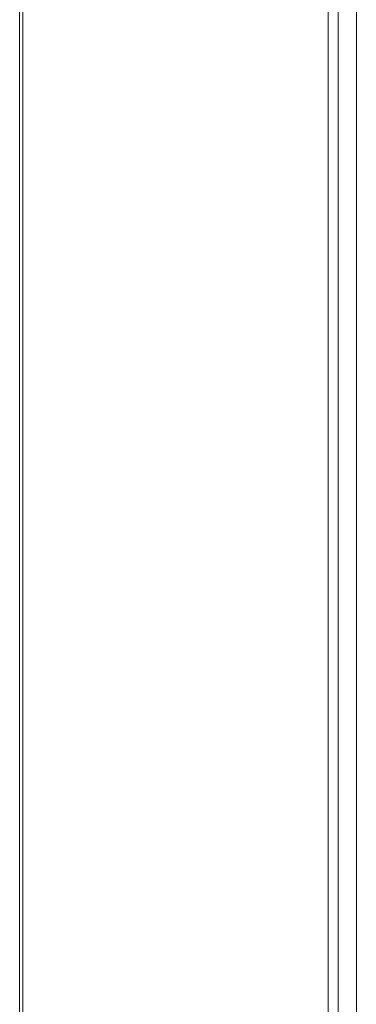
# Model space of a CAD drawing. Header units: millimetres. Extents: x -620 to 6530, y -1325 to 1325.
# Tile 424 of 656: x -60.61 to -58.42, y 2.31 to 8.7. Entities that reach past the tile are written whole.
import ezdxf

# ---------------------------------------------------------------- set-up
doc = ezdxf.new("R2010")
doc.units = ezdxf.units.MM
doc.layers.add('Plan', color=7, linetype='Continuous', true_color=0xffffff)

msp = doc.modelspace()

# ---------------------------------------------------------------- linework, layer by layer
at = {"layer": 'Plan', "color": 155, "linetype": 'Continuous', "lineweight": 13}
for p, q in [((-60.5885, -173.2053), (-60.5885, 173.2053)), ((-58.6042, 173.2053), (-58.6042, -173.2053)), ((-60.6089, 173.1475), (-60.6089, -173.1475))]:
    msp.add_line(p, q, dxfattribs=at)
at = {"layer": 'Plan', "color": 155, "linetype": 'Continuous', "lineweight": 18}
msp.add_open_spline([(-58.5386, 198.52), (-58.5386, 188.7192), (-58.5386, 170.9449), (-58.5386, 145.1914), (-58.5386, 121.2594), (-58.5386, 97.3214), (-58.5386, 73.3835), (-58.5386, 49.4456), (-58.5386, 25.5076), (-58.5386, -26.1983), (-58.5386, -74.6061), (-58.5386, -119.7158), (-58.5386, -133.7594), (-58.5386, -147.7967), (-58.5386, -161.511), (-58.5386, -178.4166), (-58.5386, -190.6474), (-58.5386, -198.52)], degree=3, knots=[0, 0, 0, 0, 0.074054, 0.1343, 0.194591, 0.254882, 0.315173, 0.375464, 0.435755, 0.496046, 0.76615, 0.801521, 0.836892, 0.872262, 0.907585, 0.940516, 1, 1, 1, 1], dxfattribs=at)
at = {"layer": 'Plan', "color": 155, "linetype": 'Continuous', "lineweight": 13}
msp.add_open_spline([(-58.4212, 198.5392), (-58.4212, 198.5383), (-58.4212, 198.5373), (-58.4212, 66.1788), (-58.4212, -66.1788), (-58.4212, -198.5373), (-58.4212, -198.5383), (-58.4212, -198.5392)], degree=3, knots=[0, 0, 0, 0, 0.000007, 0.000007, 0.999993, 0.999993, 1, 1, 1, 1], dxfattribs=at)

doc.saveas('drawing.dxf')
